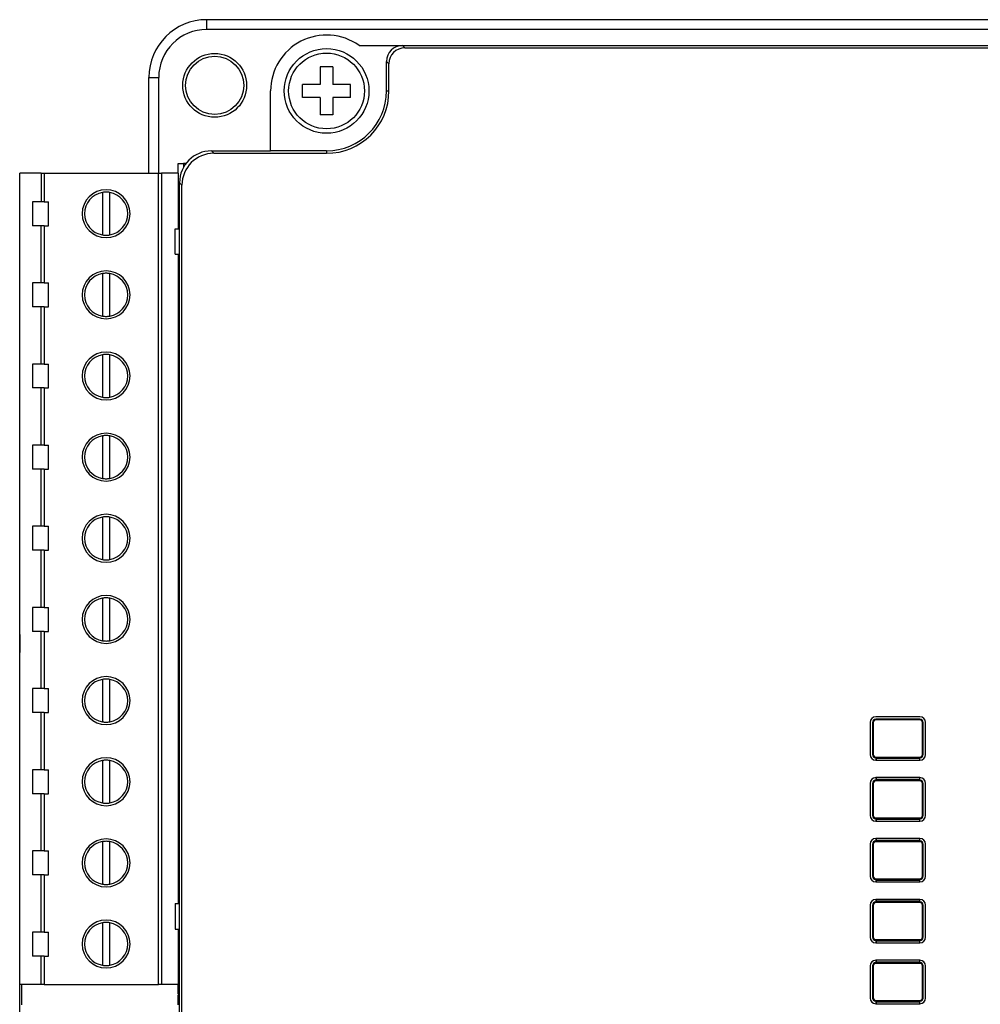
# Model space of a CAD drawing. Header units: millimetres. Extents: x -7023 to 53801, y 9849 to 33561.
# Tile 492 of 537: x 29323 to 29382, y 28011 to 28072. Entities that reach past the tile are written whole.
import ezdxf

# ---------------------------------------------------------------- set-up
doc = ezdxf.new("R2010")
doc.units = ezdxf.units.MM
doc.layers.add('IE_SKD', color=6, linetype='Continuous')

# ---------------------------------------------------------------- blocks, each defined once
blk = doc.blocks.new('Modul kontroli HID X100')
at = {"layer": 'IE_SKD', "linetype": 'Continuous', "lineweight": 25}
for p, q in [((-24131.167, -33193.704), (-24131.167, -33193.093)), ((-24081.05, -33193.093), (-24131.167, -33193.093)), ((-24081.05, -33193.704), (-24131.167, -33193.704)), ((-24121.635, -33194.704), (-24118.919, -33194.704)), ((-24118.919, -33194.704), (-24118.766, -33194.857)), ((-24118.919, -33194.704), (-24105.967, -33194.704)), ((-24118.766, -33194.857), (-24002.568, -33194.857)), ((-24105.967, -33194.704), (-24015.367, -33194.704)), ((-24119.764, -33195.855), (-24119.917, -33195.702)), ((-24119.917, -33197.554), (-24119.917, -33195.702)), ((-24123.267, -33196.054), (-24124.067, -33196.054)), ((-24124.067, -33196.054), (-24124.067, -33197.154)), ((-24123.267, -33196.054), (-24123.267, -33197.154)), ((-24119.764, -33197.554), (-24119.764, -33195.855)), ((-24134.779, -33196.704), (-24134.167, -33196.704)), ((-24134.779, -33202.698), (-24134.779, -33196.704)), ((-24134.167, -33202.698), (-24134.167, -33196.704)), ((-24127.167, -33201.304), (-24127.167, -33197.554)), ((-24124.067, -33197.154), (-24125.167, -33197.154)), ((-24125.167, -33197.954), (-24125.167, -33197.154)), ((-24122.167, -33197.154), (-24123.267, -33197.154)), ((-24122.167, -33197.954), (-24122.167, -33197.154)), ((-24119.917, -33197.554), (-24119.764, -33197.554)), ((-24124.067, -33197.954), (-24125.167, -33197.954)), ((-24124.067, -33197.954), (-24124.067, -33199.054)), ((-24123.267, -33197.954), (-24123.267, -33199.054)), ((-24122.167, -33197.954), (-24123.267, -33197.954)), ((-24123.267, -33199.054), (-24124.067, -33199.054)), ((-24130.871, -33201.304), (-24130.718, -33201.457)), ((-24130.871, -33201.304), (-24127.167, -33201.304)), ((-24123.667, -33201.304), (-24127.167, -33201.304)), ((-24123.667, -33201.304), (-24123.667, -33201.457)), ((-24130.718, -33201.457), (-24123.667, -33201.457)), ((-24132.96, -33202.698), (-24132.96, -33202.098)), ((-24132.96, -33202.098), (-24132.615, -33202.098)), ((-24132.465, -33202.098), (-24132.615, -33202.098)), ((-24132.615, -33202.098), (-24132.615, -33202.329)), ((-24142.86, -33253.498), (-24142.86, -33202.698)), ((-24141.515, -33202.698), (-24142.86, -33202.698)), ((-24141.515, -33202.698), (-24141.515, -33204.488)), ((-24141.515, -33202.698), (-24141.334, -33202.698)), ((-24141.334, -33202.698), (-24141.334, -33204.488)), ((-24141.334, -33202.698), (-24134.186, -33202.698)), ((-24134.186, -33253.498), (-24134.186, -33202.698)), ((-24134.186, -33202.698), (-24133.989, -33202.698)), ((-24133.989, -33202.698), (-24133.989, -33253.498)), ((-24132.96, -33202.698), (-24133.989, -33202.698)), ((-24132.96, -33202.698), (-24132.96, -33206.178)), ((-24132.714, -33203.454), (-24132.867, -33203.301)), ((-24132.867, -33306.108), (-24132.867, -33203.301)), ((-24132.714, -33305.955), (-24132.714, -33203.454)), ((-24137.69, -33203.908), (-24137.69, -33206.568)), ((-24137.231, -33206.568), (-24137.231, -33203.908)), ((-24132.96, -33204.363), (-24132.867, -33204.363)), ((-24142.06, -33204.488), (-24142.06, -33205.988)), ((-24141.515, -33204.488), (-24142.06, -33204.488)), ((-24141.334, -33204.488), (-24141.515, -33204.488)), ((-24141.334, -33204.488), (-24141.06, -33204.488)), ((-24141.06, -33205.988), (-24141.06, -33204.488)), ((-24141.515, -33205.988), (-24142.06, -33205.988)), ((-24141.515, -33209.568), (-24141.515, -33205.988)), ((-24141.334, -33205.988), (-24141.515, -33205.988)), ((-24141.334, -33205.988), (-24141.334, -33209.568)), ((-24141.334, -33205.988), (-24141.06, -33205.988)), ((-24133.136, -33207.778), (-24133.136, -33206.178)), ((-24133.136, -33206.178), (-24132.867, -33206.178)), ((-24132.96, -33206.113), (-24132.867, -33206.113)), ((-24133.136, -33207.778), (-24132.867, -33207.778)), ((-24132.96, -33207.778), (-24132.96, -33248.418)), ((-24137.69, -33208.988), (-24137.69, -33211.648)), ((-24137.231, -33211.648), (-24137.231, -33208.988)), ((-24142.06, -33209.568), (-24142.06, -33211.068)), ((-24141.515, -33209.568), (-24142.06, -33209.568)), ((-24141.334, -33209.568), (-24141.515, -33209.568)), ((-24141.334, -33209.568), (-24141.06, -33209.568)), ((-24141.06, -33211.068), (-24141.06, -33209.568)), ((-24132.96, -33209.443), (-24132.867, -33209.443)), ((-24141.515, -33211.068), (-24142.06, -33211.068)), ((-24141.515, -33214.648), (-24141.515, -33211.068)), ((-24141.334, -33211.068), (-24141.515, -33211.068)), ((-24141.334, -33211.068), (-24141.334, -33214.648)), ((-24141.334, -33211.068), (-24141.06, -33211.068)), ((-24132.96, -33211.193), (-24132.867, -33211.193)), ((-24137.69, -33214.068), (-24137.69, -33216.728)), ((-24137.231, -33216.728), (-24137.231, -33214.068)), ((-24142.06, -33214.648), (-24142.06, -33216.148)), ((-24141.515, -33214.648), (-24142.06, -33214.648)), ((-24141.334, -33214.648), (-24141.515, -33214.648)), ((-24141.334, -33214.648), (-24141.06, -33214.648)), ((-24141.06, -33216.148), (-24141.06, -33214.648)), ((-24132.96, -33214.523), (-24132.867, -33214.523)), ((-24141.515, -33216.148), (-24142.06, -33216.148)), ((-24141.515, -33219.728), (-24141.515, -33216.148)), ((-24141.334, -33216.148), (-24141.515, -33216.148)), ((-24141.334, -33216.148), (-24141.334, -33219.728)), ((-24141.334, -33216.148), (-24141.06, -33216.148)), ((-24132.96, -33216.273), (-24132.867, -33216.273)), ((-24137.69, -33219.148), (-24137.69, -33221.808)), ((-24137.231, -33221.808), (-24137.231, -33219.148)), ((-24142.06, -33219.728), (-24142.06, -33221.228)), ((-24141.515, -33219.728), (-24142.06, -33219.728)), ((-24141.334, -33219.728), (-24141.515, -33219.728)), ((-24141.334, -33219.728), (-24141.06, -33219.728)), ((-24141.06, -33221.228), (-24141.06, -33219.728)), ((-24132.96, -33219.603), (-24132.867, -33219.603)), ((-24141.515, -33221.228), (-24142.06, -33221.228)), ((-24141.515, -33224.808), (-24141.515, -33221.228)), ((-24141.334, -33221.228), (-24141.515, -33221.228)), ((-24141.334, -33221.228), (-24141.334, -33224.808)), ((-24141.334, -33221.228), (-24141.06, -33221.228)), ((-24132.96, -33221.353), (-24132.867, -33221.353)), ((-24142.06, -33224.808), (-24142.06, -33226.308)), ((-24141.515, -33224.808), (-24142.06, -33224.808)), ((-24141.334, -33224.808), (-24141.515, -33224.808)), ((-24141.334, -33224.808), (-24141.06, -33224.808)), ((-24141.06, -33226.308), (-24141.06, -33224.808)), ((-24137.69, -33224.228), (-24137.69, -33226.888)), ((-24137.231, -33226.888), (-24137.231, -33224.228)), ((-24132.96, -33224.683), (-24132.867, -33224.683)), ((-24141.515, -33226.308), (-24142.06, -33226.308)), ((-24141.515, -33229.888), (-24141.515, -33226.308)), ((-24141.334, -33226.308), (-24141.515, -33226.308)), ((-24141.334, -33226.308), (-24141.334, -33229.888)), ((-24141.334, -33226.308), (-24141.06, -33226.308)), ((-24132.96, -33226.433), (-24132.867, -33226.433)), ((-24137.69, -33229.308), (-24137.69, -33231.968)), ((-24137.231, -33231.968), (-24137.231, -33229.308)), ((-24142.06, -33229.888), (-24142.06, -33231.388)), ((-24141.515, -33229.888), (-24142.06, -33229.888)), ((-24141.334, -33229.888), (-24141.515, -33229.888)), ((-24141.334, -33229.888), (-24141.06, -33229.888)), ((-24141.06, -33231.388), (-24141.06, -33229.888)), ((-24132.96, -33229.763), (-24132.867, -33229.763)), ((-24141.515, -33231.388), (-24142.06, -33231.388)), ((-24141.515, -33234.968), (-24141.515, -33231.388)), ((-24141.334, -33231.388), (-24141.515, -33231.388)), ((-24141.334, -33231.388), (-24141.334, -33234.968)), ((-24141.334, -33231.388), (-24141.06, -33231.388)), ((-24132.96, -33231.513), (-24132.867, -33231.513)), ((-24142.867, -33231.704), (-24142.867, -33232.704)), ((-24142.86, -33231.704), (-24142.867, -33231.704)), ((-24142.867, -33276.704), (-24142.867, -33232.704)), ((-24137.69, -33234.388), (-24137.69, -33237.048)), ((-24137.231, -33237.048), (-24137.231, -33234.388)), ((-24142.06, -33234.968), (-24142.06, -33236.468)), ((-24141.515, -33234.968), (-24142.06, -33234.968)), ((-24141.334, -33234.968), (-24141.515, -33234.968)), ((-24141.334, -33234.968), (-24141.06, -33234.968)), ((-24141.06, -33236.468), (-24141.06, -33234.968)), ((-24132.96, -33234.843), (-24132.867, -33234.843)), ((-24141.515, -33236.468), (-24142.06, -33236.468)), ((-24141.515, -33240.048), (-24141.515, -33236.468)), ((-24141.334, -33236.468), (-24141.515, -33236.468)), ((-24141.334, -33236.468), (-24141.334, -33240.048)), ((-24141.334, -33236.468), (-24141.06, -33236.468)), ((-24132.96, -33236.593), (-24132.867, -33236.593)), ((-24089.657, -33237.088), (-24089.657, -33239.098)), ((-24089.457, -33237.088), (-24089.501, -33237.088)), ((-24089.501, -33237.088), (-24089.501, -33239.098)), ((-24089.457, -33237.088), (-24089.457, -33239.098)), ((-24086.541, -33236.732), (-24089.301, -33236.732)), ((-24089.301, -33236.888), (-24089.301, -33236.932)), ((-24086.541, -33236.888), (-24089.301, -33236.888)), ((-24086.541, -33236.932), (-24089.301, -33236.932)), ((-24086.541, -33236.932), (-24086.541, -33236.888)), ((-24086.385, -33239.098), (-24086.385, -33237.088)), ((-24086.341, -33237.088), (-24086.385, -33237.088)), ((-24086.341, -33239.098), (-24086.341, -33237.088)), ((-24086.185, -33239.098), (-24086.185, -33237.088)), ((-24137.69, -33239.468), (-24137.69, -33242.128)), ((-24137.231, -33242.128), (-24137.231, -33239.468)), ((-24089.501, -33239.098), (-24089.457, -33239.098)), ((-24089.301, -33239.254), (-24086.541, -33239.254)), ((-24089.301, -33239.254), (-24089.301, -33239.298)), ((-24089.266, -33239.332), (-24089.301, -33239.298)), ((-24089.301, -33239.298), (-24089.301, -33239.454)), ((-24089.301, -33239.454), (-24086.541, -33239.454)), ((-24089.266, -33239.332), (-24086.576, -33239.332)), ((-24089.266, -33239.454), (-24089.266, -33239.332)), ((-24086.576, -33239.332), (-24086.541, -33239.298)), ((-24086.576, -33239.332), (-24086.576, -33239.454)), ((-24086.541, -33239.298), (-24086.541, -33239.254)), ((-24086.541, -33239.454), (-24086.541, -33239.298)), ((-24086.385, -33239.098), (-24086.341, -33239.098)), ((-24142.06, -33240.048), (-24142.06, -33241.548)), ((-24141.515, -33240.048), (-24142.06, -33240.048)), ((-24141.334, -33240.048), (-24141.515, -33240.048)), ((-24141.334, -33240.048), (-24141.06, -33240.048)), ((-24141.06, -33241.548), (-24141.06, -33240.048)), ((-24132.96, -33239.923), (-24132.867, -33239.923)), ((-24089.301, -33240.542), (-24089.301, -33240.698)), ((-24086.541, -33240.542), (-24089.301, -33240.542)), ((-24089.266, -33240.663), (-24089.301, -33240.698)), ((-24089.301, -33240.698), (-24089.301, -33240.742)), ((-24086.541, -33240.742), (-24089.301, -33240.742)), ((-24089.266, -33240.663), (-24089.266, -33240.542)), ((-24086.576, -33240.663), (-24089.266, -33240.663)), ((-24086.576, -33240.542), (-24086.576, -33240.663)), ((-24086.576, -33240.663), (-24086.541, -33240.698)), ((-24086.541, -33240.698), (-24086.541, -33240.542)), ((-24086.541, -33240.742), (-24086.541, -33240.698)), ((-24089.657, -33240.898), (-24089.657, -33242.908)), ((-24089.457, -33240.898), (-24089.501, -33240.898)), ((-24089.501, -33240.898), (-24089.501, -33242.908)), ((-24089.457, -33240.898), (-24089.457, -33242.908)), ((-24086.385, -33242.908), (-24086.385, -33240.898)), ((-24086.341, -33240.898), (-24086.385, -33240.898)), ((-24086.341, -33242.908), (-24086.341, -33240.898)), ((-24086.185, -33242.908), (-24086.185, -33240.898)), ((-24141.515, -33241.548), (-24142.06, -33241.548)), ((-24141.515, -33245.128), (-24141.515, -33241.548)), ((-24141.334, -33241.548), (-24141.515, -33241.548)), ((-24141.334, -33241.548), (-24141.334, -33245.128)), ((-24141.334, -33241.548), (-24141.06, -33241.548)), ((-24132.96, -33241.673), (-24132.867, -33241.673)), ((-24089.501, -33242.908), (-24089.457, -33242.908)), ((-24089.301, -33243.064), (-24086.541, -33243.064)), ((-24089.301, -33243.064), (-24089.301, -33243.108)), ((-24089.266, -33243.142), (-24089.301, -33243.108)), ((-24089.301, -33243.108), (-24089.301, -33243.264)), ((-24089.301, -33243.264), (-24086.541, -33243.264)), ((-24089.266, -33243.142), (-24086.576, -33243.142)), ((-24089.266, -33243.264), (-24089.266, -33243.142)), ((-24086.576, -33243.142), (-24086.541, -33243.108)), ((-24086.576, -33243.142), (-24086.576, -33243.264)), ((-24086.541, -33243.108), (-24086.541, -33243.064)), ((-24086.541, -33243.264), (-24086.541, -33243.108)), ((-24086.385, -33242.908), (-24086.341, -33242.908)), ((-24089.301, -33244.352), (-24089.301, -33244.508)), ((-24086.541, -33244.352), (-24089.301, -33244.352)), ((-24089.266, -33244.473), (-24089.301, -33244.508)), ((-24089.301, -33244.508), (-24089.301, -33244.552)), ((-24089.266, -33244.473), (-24089.266, -33244.352)), ((-24086.576, -33244.473), (-24089.266, -33244.473)), ((-24086.576, -33244.352), (-24086.576, -33244.473)), ((-24086.576, -33244.473), (-24086.541, -33244.508)), ((-24086.541, -33244.508), (-24086.541, -33244.352)), ((-24086.541, -33244.552), (-24086.541, -33244.508)), ((-24142.06, -33245.128), (-24142.06, -33246.628)), ((-24141.515, -33245.128), (-24142.06, -33245.128)), ((-24141.334, -33245.128), (-24141.515, -33245.128)), ((-24141.334, -33245.128), (-24141.06, -33245.128)), ((-24141.06, -33246.628), (-24141.06, -33245.128)), ((-24137.69, -33244.548), (-24137.69, -33247.208)), ((-24137.231, -33247.208), (-24137.231, -33244.548)), ((-24132.96, -33245.003), (-24132.867, -33245.003)), ((-24089.657, -33244.708), (-24089.657, -33246.718)), ((-24089.501, -33244.708), (-24089.501, -33246.718)), ((-24089.457, -33244.708), (-24089.501, -33244.708)), ((-24089.457, -33244.708), (-24089.457, -33246.718)), ((-24086.541, -33244.552), (-24089.301, -33244.552)), ((-24086.385, -33246.718), (-24086.385, -33244.708)), ((-24086.341, -33244.708), (-24086.385, -33244.708)), ((-24086.341, -33246.718), (-24086.341, -33244.708)), ((-24086.185, -33246.718), (-24086.185, -33244.708)), ((-24141.515, -33246.628), (-24142.06, -33246.628)), ((-24141.515, -33250.208), (-24141.515, -33246.628)), ((-24141.334, -33246.628), (-24141.515, -33246.628)), ((-24141.334, -33246.628), (-24141.334, -33250.208)), ((-24141.334, -33246.628), (-24141.06, -33246.628)), ((-24132.96, -33246.753), (-24132.867, -33246.753)), ((-24089.501, -33246.718), (-24089.457, -33246.718)), ((-24089.301, -33246.874), (-24086.541, -33246.874)), ((-24089.301, -33246.874), (-24089.301, -33246.918)), ((-24089.266, -33246.952), (-24089.301, -33246.918)), ((-24089.301, -33246.918), (-24089.301, -33247.074)), ((-24089.266, -33246.952), (-24086.576, -33246.952)), ((-24089.266, -33247.074), (-24089.266, -33246.952)), ((-24086.576, -33246.952), (-24086.541, -33246.918)), ((-24086.576, -33246.952), (-24086.576, -33247.074)), ((-24086.541, -33246.918), (-24086.541, -33246.874)), ((-24086.541, -33247.074), (-24086.541, -33246.918)), ((-24086.385, -33246.718), (-24086.341, -33246.718)), ((-24089.301, -33247.074), (-24086.541, -33247.074)), ((-24089.301, -33248.162), (-24089.301, -33248.318)), ((-24086.541, -33248.162), (-24089.301, -33248.162)), ((-24089.266, -33248.283), (-24089.266, -33248.162)), ((-24086.576, -33248.162), (-24086.576, -33248.283)), ((-24086.541, -33248.318), (-24086.541, -33248.162)), ((-24133.136, -33248.418), (-24133.136, -33250.018)), ((-24133.136, -33248.418), (-24132.867, -33248.418)), ((-24089.657, -33248.518), (-24089.657, -33250.528)), ((-24089.457, -33248.518), (-24089.501, -33248.518)), ((-24089.501, -33248.518), (-24089.501, -33250.528)), ((-24089.457, -33248.518), (-24089.457, -33250.528)), ((-24089.266, -33248.283), (-24089.301, -33248.318)), ((-24089.301, -33248.318), (-24089.301, -33248.362)), ((-24086.541, -33248.362), (-24089.301, -33248.362)), ((-24086.576, -33248.283), (-24089.266, -33248.283)), ((-24086.576, -33248.283), (-24086.541, -33248.318)), ((-24086.541, -33248.362), (-24086.541, -33248.318)), ((-24086.341, -33248.518), (-24086.385, -33248.518)), ((-24086.385, -33250.528), (-24086.385, -33248.518)), ((-24086.341, -33250.528), (-24086.341, -33248.518)), ((-24086.185, -33250.528), (-24086.185, -33248.518)), ((-24137.69, -33249.628), (-24137.69, -33252.288)), ((-24137.231, -33252.288), (-24137.231, -33249.628)), ((-24133.136, -33250.018), (-24132.867, -33250.018)), ((-24132.96, -33250.018), (-24132.96, -33253.498)), ((-24132.96, -33250.083), (-24132.867, -33250.083)), ((-24142.06, -33250.208), (-24142.06, -33251.708)), ((-24141.515, -33250.208), (-24142.06, -33250.208)), ((-24141.334, -33250.208), (-24141.515, -33250.208)), ((-24141.334, -33250.208), (-24141.06, -33250.208)), ((-24141.06, -33251.708), (-24141.06, -33250.208)), ((-24089.501, -33250.528), (-24089.457, -33250.528)), ((-24089.301, -33250.684), (-24086.541, -33250.684)), ((-24089.301, -33250.684), (-24089.301, -33250.728)), ((-24086.541, -33250.728), (-24086.541, -33250.684)), ((-24086.385, -33250.528), (-24086.341, -33250.528)), ((-24089.266, -33250.762), (-24089.301, -33250.728)), ((-24089.301, -33250.728), (-24089.301, -33250.884)), ((-24089.301, -33250.884), (-24086.541, -33250.884)), ((-24089.266, -33250.762), (-24086.576, -33250.762)), ((-24089.266, -33250.884), (-24089.266, -33250.762)), ((-24086.576, -33250.762), (-24086.541, -33250.728)), ((-24086.576, -33250.762), (-24086.576, -33250.884)), ((-24086.541, -33250.884), (-24086.541, -33250.728)), ((-24141.515, -33251.708), (-24142.06, -33251.708)), ((-24141.515, -33253.498), (-24141.515, -33251.708)), ((-24141.334, -33251.708), (-24141.515, -33251.708)), ((-24141.334, -33251.708), (-24141.334, -33253.498)), ((-24141.334, -33251.708), (-24141.06, -33251.708)), ((-24132.96, -33251.833), (-24132.867, -33251.833)), ((-24089.657, -33252.328), (-24089.657, -33254.338)), ((-24089.457, -33252.328), (-24089.501, -33252.328)), ((-24089.501, -33252.328), (-24089.501, -33254.338)), ((-24089.457, -33252.328), (-24089.457, -33254.338)), ((-24089.301, -33251.972), (-24089.301, -33252.128)), ((-24086.541, -33251.972), (-24089.301, -33251.972)), ((-24089.266, -33252.093), (-24089.301, -33252.128)), ((-24089.301, -33252.128), (-24089.301, -33252.172)), ((-24086.541, -33252.172), (-24089.301, -33252.172)), ((-24089.266, -33252.093), (-24089.266, -33251.972)), ((-24086.576, -33252.093), (-24089.266, -33252.093)), ((-24086.576, -33251.972), (-24086.576, -33252.093)), ((-24086.576, -33252.093), (-24086.541, -33252.128)), ((-24086.541, -33252.128), (-24086.541, -33251.972)), ((-24086.541, -33252.172), (-24086.541, -33252.128)), ((-24086.385, -33254.338), (-24086.385, -33252.328)), ((-24086.341, -33252.328), (-24086.385, -33252.328)), ((-24086.341, -33254.338), (-24086.341, -33252.328)), ((-24086.185, -33254.338), (-24086.185, -33252.328)), ((-24141.515, -33253.498), (-24142.86, -33253.498)), ((-24142.745, -33253.498), (-24142.745, -33254.768)), ((-24141.334, -33253.498), (-24141.515, -33253.498)), ((-24141.334, -33253.498), (-24134.186, -33253.498)), ((-24133.989, -33253.498), (-24134.186, -33253.498)), ((-24132.96, -33253.498), (-24133.989, -33253.498)), ((-24132.96, -33254.098), (-24132.96, -33253.498)), ((-24132.96, -33254.098), (-24132.867, -33254.098)), ((-24132.96, -33254.768), (-24132.96, -33254.168)), ((-24132.96, -33254.168), (-24132.867, -33254.168)), ((-24089.501, -33254.338), (-24089.457, -33254.338)), ((-24086.385, -33254.338), (-24086.341, -33254.338)), ((-24089.301, -33254.494), (-24086.541, -33254.494)), ((-24089.301, -33254.494), (-24089.301, -33254.538)), ((-24089.266, -33254.572), (-24089.301, -33254.538)), ((-24089.301, -33254.538), (-24089.301, -33254.694)), ((-24089.301, -33254.694), (-24086.541, -33254.694)), ((-24089.266, -33254.572), (-24086.576, -33254.572)), ((-24089.266, -33254.694), (-24089.266, -33254.572)), ((-24086.576, -33254.572), (-24086.541, -33254.538)), ((-24086.576, -33254.572), (-24086.576, -33254.694)), ((-24086.541, -33254.538), (-24086.541, -33254.494)), ((-24086.541, -33254.694), (-24086.541, -33254.538))]:
    blk.add_line(p, q, dxfattribs=at)
for centre, radius in [((-24130.667, -33197.204), 2), ((-24123.667, -33197.554), 2.65), ((-24123.667, -33197.554), 2.371), ((-24130.667, -33197.204), 1.825)]:
    blk.add_circle(centre, radius, dxfattribs=at)
for centre, radius, start, end in [((-24131.167, -33196.704), 3.612, 90, 180), ((-24131.167, -33196.704), 3, 90, 180), ((-24123.667, -33197.554), 3.5, 54.5168, 180), ((-24123.667, -33197.554), 3.903, 270, 0), ((-24123.667, -33197.554), 3.75, 270, 0), ((-24137.46, -33205.238), 1.5, 90, 270), ((-24137.46, -33205.238), 1.5, 270, 90), ((-24137.46, -33205.238), 1.35, 99.79454, 260.20546), ((-24137.46, -33205.238), 1.35, 90, 99.79454), ((-24137.46, -33205.238), 1.35, 80.20546, 90), ((-24137.46, -33205.238), 1.35, 279.79454, 80.20546), ((-24137.46, -33205.238), 1.35, 260.20546, 270), ((-24137.46, -33205.238), 1.35, 270, 279.79454), ((-24137.46, -33210.318), 1.5, 90, 270), ((-24137.46, -33210.318), 1.35, 99.79454, 260.20546), ((-24137.46, -33210.318), 1.35, 90, 99.79454), ((-24137.46, -33210.318), 1.5, 270, 90), ((-24137.46, -33210.318), 1.35, 80.20546, 90), ((-24137.46, -33210.318), 1.35, 279.79454, 80.20546), ((-24137.46, -33210.318), 1.35, 260.20546, 270), ((-24137.46, -33210.318), 1.35, 270, 279.79454), ((-24137.46, -33215.398), 1.5, 90, 270), ((-24137.46, -33215.398), 1.35, 99.79454, 260.20546), ((-24137.46, -33215.398), 1.35, 90, 99.79454), ((-24137.46, -33215.398), 1.5, 270, 90), ((-24137.46, -33215.398), 1.35, 80.20546, 90), ((-24137.46, -33215.398), 1.35, 279.79454, 80.20546), ((-24137.46, -33215.398), 1.35, 260.20546, 270), ((-24137.46, -33215.398), 1.35, 270, 279.79454), ((-24137.46, -33220.478), 1.5, 90, 270), ((-24137.46, -33220.478), 1.35, 99.79454, 260.20546), ((-24137.46, -33220.478), 1.35, 90, 99.79454), ((-24137.46, -33220.478), 1.5, 270, 90), ((-24137.46, -33220.478), 1.35, 80.20546, 90), ((-24137.46, -33220.478), 1.35, 279.79454, 80.20546), ((-24137.46, -33220.478), 1.35, 260.20546, 270), ((-24137.46, -33220.478), 1.35, 270, 279.79454), ((-24137.46, -33225.558), 1.5, 90, 270), ((-24137.46, -33225.558), 1.5, 270, 90), ((-24137.46, -33225.558), 1.35, 99.79454, 260.20546), ((-24137.46, -33225.558), 1.35, 90, 99.79454), ((-24137.46, -33225.558), 1.35, 80.20546, 90), ((-24137.46, -33225.558), 1.35, 279.79454, 80.20546), ((-24137.46, -33225.558), 1.35, 260.20546, 270), ((-24137.46, -33225.558), 1.35, 270, 279.79454), ((-24137.46, -33230.638), 1.5, 90, 270), ((-24137.46, -33230.638), 1.35, 99.79454, 260.20546), ((-24137.46, -33230.638), 1.35, 90, 99.79454), ((-24137.46, -33230.638), 1.5, 270, 90), ((-24137.46, -33230.638), 1.35, 80.20546, 90), ((-24137.46, -33230.638), 1.35, 279.79454, 80.20546), ((-24137.46, -33230.638), 1.35, 260.20546, 270), ((-24137.46, -33230.638), 1.35, 270, 279.79454), ((-24137.46, -33235.718), 1.5, 90, 270), ((-24137.46, -33235.718), 1.35, 99.79454, 260.20546), ((-24137.46, -33235.718), 1.35, 90, 99.79454), ((-24137.46, -33235.718), 1.5, 270, 90), ((-24137.46, -33235.718), 1.35, 80.20546, 90), ((-24137.46, -33235.718), 1.35, 279.79454, 80.20546), ((-24137.46, -33235.718), 1.35, 260.20546, 270), ((-24137.46, -33235.718), 1.35, 270, 279.79454), ((-24089.301, -33237.088), 0.356, 90, 180), ((-24089.301, -33237.088), 0.2, 90, 180), ((-24089.301, -33237.088), 0.156, 90, 180), ((-24086.541, -33237.088), 0.356, 0, 90), ((-24086.541, -33237.088), 0.2, 0, 90), ((-24086.541, -33237.088), 0.156, 0, 90), ((-24137.46, -33240.798), 1.5, 90, 270), ((-24137.46, -33240.798), 1.35, 99.79454, 260.20546), ((-24137.46, -33240.798), 1.35, 90, 99.79454), ((-24137.46, -33240.798), 1.5, 270, 90), ((-24137.46, -33240.798), 1.35, 80.20546, 90), ((-24137.46, -33240.798), 1.35, 279.79454, 80.20546), ((-24089.301, -33239.098), 0.356, 180, 270), ((-24089.301, -33239.098), 0.2, 180, 270), ((-24089.301, -33239.098), 0.156, 180, 270), ((-24086.541, -33239.098), 0.156, 270, 0), ((-24086.541, -33239.098), 0.2, 270, 0), ((-24086.541, -33239.098), 0.356, 270, 0), ((-24089.301, -33240.898), 0.356, 90, 180), ((-24089.301, -33240.898), 0.2, 90, 180), ((-24089.301, -33240.898), 0.156, 90, 180), ((-24086.541, -33240.898), 0.356, 0, 90), ((-24086.541, -33240.898), 0.2, 0, 90), ((-24086.541, -33240.898), 0.156, 0, 90), ((-24137.46, -33240.798), 1.35, 260.20546, 270), ((-24137.46, -33240.798), 1.35, 270, 279.79454), ((-24089.301, -33242.908), 0.356, 180, 270), ((-24089.301, -33242.908), 0.2, 180, 270), ((-24089.301, -33242.908), 0.156, 180, 270), ((-24086.541, -33242.908), 0.156, 270, 0), ((-24086.541, -33242.908), 0.2, 270, 0), ((-24086.541, -33242.908), 0.356, 270, 0), ((-24137.46, -33245.878), 1.5, 90, 270), ((-24137.46, -33245.878), 1.35, 90, 99.79454), ((-24137.46, -33245.878), 1.5, 270, 90), ((-24137.46, -33245.878), 1.35, 80.20546, 90), ((-24089.301, -33244.708), 0.356, 90, 180), ((-24089.301, -33244.708), 0.2, 90, 180), ((-24086.541, -33244.708), 0.356, 0, 90), ((-24086.541, -33244.708), 0.2, 0, 90), ((-24137.46, -33245.878), 1.35, 99.79454, 260.20546), ((-24137.46, -33245.878), 1.35, 279.79454, 80.20546), ((-24089.301, -33244.708), 0.156, 90, 180), ((-24086.541, -33244.708), 0.156, 0, 90), ((-24089.301, -33246.718), 0.356, 180, 270), ((-24089.301, -33246.718), 0.2, 180, 270), ((-24089.301, -33246.718), 0.156, 180, 270), ((-24086.541, -33246.718), 0.156, 270, 0), ((-24086.541, -33246.718), 0.2, 270, 0), ((-24086.541, -33246.718), 0.356, 270, 0), ((-24137.46, -33245.878), 1.35, 260.20546, 270), ((-24137.46, -33245.878), 1.35, 270, 279.79454), ((-24089.301, -33248.518), 0.356, 90, 180), ((-24086.541, -33248.518), 0.356, 0, 90), ((-24089.301, -33248.518), 0.2, 90, 180), ((-24089.301, -33248.518), 0.156, 90, 180), ((-24086.541, -33248.518), 0.2, 0, 90), ((-24086.541, -33248.518), 0.156, 0, 90), ((-24137.46, -33250.958), 1.5, 90, 270), ((-24137.46, -33250.958), 1.5, 270, 90), ((-24137.46, -33250.958), 1.35, 99.79454, 260.20546), ((-24137.46, -33250.958), 1.35, 90, 99.79454), ((-24137.46, -33250.958), 1.35, 80.20546, 90), ((-24137.46, -33250.958), 1.35, 279.79454, 80.20546), ((-24089.301, -33250.528), 0.356, 180, 270), ((-24089.301, -33250.528), 0.2, 180, 270), ((-24089.301, -33250.528), 0.156, 180, 270), ((-24086.541, -33250.528), 0.156, 270, 0), ((-24086.541, -33250.528), 0.2, 270, 0), ((-24086.541, -33250.528), 0.356, 270, 0), ((-24137.46, -33250.958), 1.35, 260.20546, 270), ((-24137.46, -33250.958), 1.35, 270, 279.79454), ((-24089.301, -33252.328), 0.356, 90, 180), ((-24089.301, -33252.328), 0.2, 90, 180), ((-24089.301, -33252.328), 0.156, 90, 180), ((-24086.541, -33252.328), 0.356, 0, 90), ((-24086.541, -33252.328), 0.2, 0, 90), ((-24086.541, -33252.328), 0.156, 0, 90), ((-24089.301, -33254.338), 0.356, 180, 270), ((-24089.301, -33254.338), 0.2, 180, 270), ((-24089.301, -33254.338), 0.156, 180, 270), ((-24086.541, -33254.338), 0.156, 270, 0), ((-24086.541, -33254.338), 0.2, 270, 0), ((-24086.541, -33254.338), 0.356, 270, 0)]:
    blk.add_arc(centre, radius, start, end, dxfattribs=at)
for centre, major_axis, ratio, start_param, end_param in [((-24118.915, -33195.706), (-0.71, 0.71), 0.99628, 5.499651, 7.06672), ((-24118.762, -33195.859), (-0.71, 0.71), 0.99628, 5.499651, 7.06672), ((-24130.863, -33203.308), (1.419, -1.419), 0.99628, 2.358058, 3.925127), ((-24130.71, -33203.461), (1.419, -1.419), 0.99628, 2.358058, 3.925127), ((-24141.801, -33231.704), (1.066, 0), 0.998074, 3.031112, 3.141593)]:
    blk.add_ellipse(centre, major_axis=major_axis, ratio=ratio, start_param=start_param, end_param=end_param, dxfattribs=at)

msp = doc.modelspace()

# ---------------------------------------------------------------- block references
at = {"layer": 'IE_SKD', "ltscale": 200, "transparency": 33554687, "xscale": 0.9870040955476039, "yscale": 0.9870040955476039, "zscale": 0.9870040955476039}
msp.add_blockref('Modul kontroli HID X100', (53151.96, 60833.792, 346.725), dxfattribs=at)

doc.saveas('drawing.dxf')
